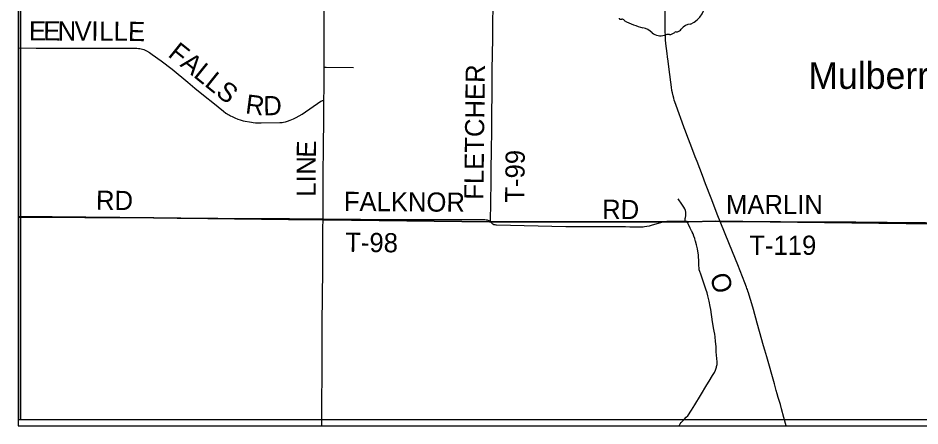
# Model space of a CAD drawing. Extents: x -87 to 2145, y -2128 to 440.
# Drawn here: x 90.3 to 160.9, y -655.3 to -623.4 of the extents above; entities that cross this region are included whole.
import ezdxf

# ---------------------------------------------------------------- set-up
doc = ezdxf.new("R2010")
doc.units = 0
for name, color, linetype in [('GM_X_Adjacent_County', 7, 'Continuous'), ('GM_X_County', 7, 'Continuous'), ('GM_X_County_Road', 7, 'Continuous'), ('GM_X_County_Road_Text', 7, 'Continuous'), ('GM_X_State_Route', 7, 'Continuous'), ('GM_X_State_Shield', 7, 'Continuous'), ('GM_X_Township', 7, 'Continuous'), ('GM_X_Township_Road', 7, 'Continuous'), ('GM_X_Township_Road_Text', 7, 'Continuous'), ('GM_X_Unincorporated_Text', 7, 'Continuous'), ('SH_Border', 7, 'Continuous')]:
    doc.layers.add(name, color=color, linetype=linetype)

msp = doc.modelspace()

# ---------------------------------------------------------------- linework, layer by layer
at = {"layer": 'GM_X_Adjacent_County'}
msp.add_lwpolyline([(90.326, -451.873), (90.326, -655.29), (342.126, -655.29), (342.126, -461.349)], dxfattribs=at)
at = {"layer": 'GM_X_County'}
msp.add_lwpolyline([(90.326, -451.873), (90.326, -655.29), (342.126, -655.29), (342.126, -461.349)], dxfattribs=at)
at = {"layer": 'GM_X_County_Road'}
for points in [[(114.272, -627.215), (114.275, -624.919), (114.275, -621.754), (114.268, -619.83), (114.274, -619.534), (114.268, -618.322), (114.279, -617.49), (114.285, -617.045), (114.308, -615.947), (114.321, -614.995), (114.331, -614.196)], [(114.251, -629.826), (114.273, -628.875), (114.272, -627.215)], [(114.19, -639.082), (114.21, -635.643), (114.219, -633.462), (114.246, -631.28), (114.251, -629.826)], [(90.326, -638.944), (93.354, -638.963), (95.552, -638.978), (97.127, -638.987), (100.932, -639.017), (102.768, -639.025), (104.163, -639.037), (105.032, -639.037), (105.967, -639.036), (107.672, -639.048), (108.197, -639.054), (109.508, -639.061), (111.559, -639.065), (114.19, -639.082)], [(114.094, -655.29), (114.093, -654.948), (114.103, -652.685), (114.111, -651.996), (114.125, -650.225), (114.127, -649.388), (114.13, -648.748), (114.131, -648.043), (114.132, -647.19), (114.148, -645.238), (114.162, -643.024), (114.169, -641.564), (114.184, -639.874), (114.19, -639.082)]]:
    msp.add_lwpolyline(points, dxfattribs=at)
at = {"layer": 'GM_X_State_Route'}
msp.add_lwpolyline([(150.437, -655.29), (150.255, -654.635), (150.066, -653.955), (149.977, -653.623), (149.811, -653.074), (149.723, -652.775), (149.649, -652.509), (149.508, -652.003), (148.908, -649.886), (148.758, -649.365), (148.662, -649.018), (148.347, -647.898), (148.16, -647.252), (147.862, -646.177), (147.66, -645.484), (147.638, -645.407), (147.608, -645.319), (147.466, -644.876), (147.423, -644.742), (147.387, -644.626), (147.354, -644.534), (147.318, -644.435), (147.193, -644.089), (146.639, -642.675), (145.999, -641.099), (145.269, -639.298), (145.073, -638.846), (144.558, -637.456), (144.118, -636.339), (143.875, -635.69), (143.46, -634.604), (143.312, -634.221), (142.961, -633.319), (142.737, -632.72), (142.547, -632.213), (142.449, -631.952), (142.295, -631.523), (141.938, -630.586), (141.781, -630.138), (141.673, -629.795), (141.626, -629.637), (141.577, -629.448), (141.526, -629.231), (141.492, -629.04), (141.446, -628.773), (141.392, -628.398), (141.239, -627.198), (141.182, -626.742), (141.139, -626.401), (141.107, -626.141), (141.019, -625.366), (140.997, -625.086), (140.986, -624.937), (140.979, -624.806), (140.97, -624.347), (140.948, -620.919)], dxfattribs=at)
at = {"layer": 'GM_X_State_Shield'}
for centre, radius, start, end in [((142.244, -622.14), 1.846, 292.30889, 8.98584), ((137.429, -623.384), 0.0814, 171.95839, 258.30661), ((137.442, -622.844), 0.621, 267.33899, 280.60386), ((137.569, -623.677), 0.224, 29.74838, 93.27175), ((140.395, -618.931), 5.331, 240.41292, 257.1985), ((138.806, -625.746), 1.668, 47.18416, 75.83597), ((140.61, -623.704), 1.058, 230.70037, 286.29184), ((141.299, -624.099), 0.564, 268.77702, 315.54927), ((141.809, -624.611), 0.159, 65.75173, 132.64842), ((141.741, -623.885), 0.597, 282.87319, 323.27711), ((143.022, -624.856), 1.011, 94.40312, 142.57675), ((141.221, -625.53), 0.87, 85.69512, 111.20995)]:
    msp.add_arc(centre, radius, start, end, dxfattribs=at)
at = {"layer": 'GM_X_Township'}
msp.add_lwpolyline([(90.326, -451.873), (90.326, -638.912), (100.953, -639.016), (111.479, -639.144), (114.255, -639.152), (127.218, -639.312), (140.406, -639.325), (142.807, -639.317), (144.927, -639.27), (178.921, -639.673), (180.382, -639.676), (193.831, -639.58), (193.148, -599.226), (193.87, -578.272), (194.163, -546.477), (194.423, -519.843), (194.535, -497.733), (194.66, -486.734), (194.487, -479.781), (194.661, -479.612), (194.97, -479.59), (195.138, -479.475), (195.194, -479.257), (195.32, -453.117)], dxfattribs=at)
msp.add_lwpolyline([(90.326, -638.912), (90.326, -655.29), (219.045, -655.29), (219.087, -639.346), (193.831, -639.58), (180.382, -639.676), (178.921, -639.673), (144.927, -639.27), (142.807, -639.317), (140.406, -639.325), (127.218, -639.312), (114.255, -639.152), (111.479, -639.144), (100.953, -639.016)], close=True, dxfattribs=at)
at = {"layer": 'GM_X_Township_Road'}
for points in [[(127.297, -639.306), (127.34, -636.19), (127.348, -635.386), (127.371, -633.583), (127.386, -632.321), (127.4, -631.436), (127.404, -630.911), (127.421, -629.238), (127.431, -627.434), (127.464, -624.974), (127.477, -623.941), (127.505, -622.301)], [(90.326, -625.716), (91.751, -625.72), (95.36, -625.726), (96.951, -625.728), (99.609, -625.742), (99.74, -625.746), (99.856, -625.756), (99.952, -625.77), (100.063, -625.799), (100.17, -625.84), (100.267, -625.885), (100.375, -625.943), (100.606, -626.08), (100.822, -626.216), (101.529, -626.726), (102.396, -627.385), (103.6, -628.399), (104.17, -628.868), (104.962, -629.506), (105.564, -629.988), (106.408, -630.666), (106.592, -630.803), (106.689, -630.869), (106.77, -630.921), (106.869, -630.979), (106.961, -631.029), (107.071, -631.087), (107.294, -631.19), (107.523, -631.282), (107.709, -631.346), (107.93, -631.408), (108.106, -631.447), (108.429, -631.506), (108.584, -631.531), (108.721, -631.549), (108.9, -631.565), (109.08, -631.573), (109.343, -631.573), (110.818, -631.552), (110.982, -631.543), (111.095, -631.527), (111.255, -631.49), (111.413, -631.444), (111.613, -631.371), (111.869, -631.261), (112.091, -631.156), (112.322, -631.03), (112.56, -630.884), (114.02, -629.887), (114.089, -629.849), (114.143, -629.832), (114.196, -629.826), (114.251, -629.826)], [(114.272, -627.215), (114.422, -627.215), (116.566, -627.252)], [(142.508, -639.274), (142.51, -639.191), (142.512, -639.128), (142.518, -639.067), (142.539, -638.971), (142.565, -638.842), (142.577, -638.745), (142.577, -638.68), (142.576, -638.63), (142.564, -638.532), (142.552, -638.472), (142.537, -638.42), (142.512, -638.36), (142.485, -638.299), (142.423, -638.183), (142.273, -637.947), (141.98, -637.53)], [(114.19, -639.082), (117.116, -639.103), (119.561, -639.125), (121.414, -639.139), (125.843, -639.134), (126.517, -639.134), (126.679, -639.136), (126.845, -639.143), (126.95, -639.152), (127.03, -639.168), (127.091, -639.185), (127.158, -639.215), (127.226, -639.257), (127.297, -639.306)], [(127.297, -639.306), (127.381, -639.408), (127.427, -639.452), (127.482, -639.488), (127.551, -639.519), (127.625, -639.54), (127.699, -639.547), (127.758, -639.549), (133.187, -639.677), (135.823, -639.688), (137.857, -639.696), (138.202, -639.699), (138.792, -639.709), (139.102, -639.706), (139.235, -639.7), (139.33, -639.692), (139.524, -639.667), (139.731, -639.624), (139.967, -639.561), (140.438, -639.419), (140.693, -639.352), (140.816, -639.322), (140.931, -639.299), (141.028, -639.284), (141.123, -639.277), (141.259, -639.271), (141.561, -639.266), (142.036, -639.27), (142.508, -639.274)], [(142.508, -639.274), (142.676, -639.275)], [(143.317, -640.769), (143.27, -640.616), (143.211, -640.44), (143.139, -640.255), (143.079, -640.118), (143.047, -640.054), (143.028, -640.015), (143, -639.965), (142.913, -639.815), (142.771, -639.536), (142.749, -639.488), (142.723, -639.431), (142.707, -639.396), (142.695, -639.365), (142.688, -639.34), (142.682, -639.308), (142.676, -639.275)], [(142.676, -639.275), (145.269, -639.298)], [(145.269, -639.298), (146.871, -639.296), (149.97, -639.303), (151.66, -639.306), (152.71, -639.314), (154.317, -639.326), (155.875, -639.328), (158.319, -639.336), (161.338, -639.36), (163.531, -639.388)], [(142.046, -655.29), (142.052, -655.277), (142.137, -655.132), (142.22, -655.027), (142.313, -654.925), (142.439, -654.79), (142.609, -654.612), (142.721, -654.485), (142.826, -654.338), (142.912, -654.219), (143.019, -654.047), (143.288, -653.626), (143.714, -652.906), (144.219, -652.064), (144.398, -651.775), (144.662, -651.35), (144.806, -651.098), (144.895, -650.924), (144.931, -650.84), (144.954, -650.769), (144.972, -650.692), (144.987, -650.632), (145.003, -650.553), (145.016, -650.473), (145.023, -650.414), (145.029, -650.343), (145.031, -650.263), (145.01, -650.019), (144.961, -649.503), (144.94, -649.082), (144.896, -648.675), (144.858, -648.307), (144.836, -648.12), (144.789, -647.878), (144.742, -647.625), (144.71, -647.44), (144.67, -647.149), (144.534, -646.177), (144.483, -645.932), (144.402, -645.514), (144.306, -645.113), (144.241, -644.877), (144.144, -644.581), (143.848, -643.724), (143.738, -643.402), (143.67, -643.213), (143.631, -643.076), (143.609, -642.917), (143.598, -642.751), (143.594, -642.54), (143.589, -642.318), (143.568, -642.089), (143.556, -641.916), (143.483, -641.428), (143.417, -641.11), (143.335, -640.828), (143.317, -640.769)]]:
    msp.add_lwpolyline(points, dxfattribs=at)
at = {"layer": 'SH_Border'}
for points in [[(90.326, -234.78), (90.326, -654.78), (90.514, -654.78), (90.514, -234.78)], [(342.126, -654.78), (342.126, -234.78), (90.514, -234.78), (90.514, -654.78)]]:
    msp.add_lwpolyline(points, close=True, dxfattribs=at)

# ---------------------------------------------------------------- texts
at = {"layer": 'GM_X_County_Road_Text'}
for s, rotation, p in [('E', 89.03351, (113.624, -634.31)), ('N', 89.97631, (113.624, -635.624)), ('I', 90, (113.624, -636.239)), ('L', 90, (113.624, -637.361)), ('RD', 359.50635, (96.421, -638.377))]:
    msp.add_text(s, height=1.5, rotation=rotation, dxfattribs=at).set_placement(p)
at = {"layer": 'GM_X_Township_Road_Text'}
for s, rotation, p in [('E', 359.77874, (91.181, -625.121)), ('E', 359.77286, (92.303, -625.126)), ('N', 359.77656, (93.425, -625.13)), ('V', 359.77848, (94.745, -625.135)), ('I', 359.77363, (96.065, -625.14)), ('L', 359.77287, (96.681, -625.143)), ('L', 359.73857, (97.803, -625.147)), ('E', 358.35841, (98.915, -625.152)), ('FALLS', 321.13974, (101.981, -626.322)), ('FLETCHER', 89.3228, (126.735, -637.595)), ('R', 352.58719, (108.064, -630.819)), ('D', 1.24712, (109.529, -630.991)), ('T-99', 89.29404, (129.929, -637.826)), ('FALKNOR', 359.56643, (115.812, -638.465)), ('MARLIN', 0.00001, (145.717, -638.713)), ('RD', 359.50443, (136.022, -639.082)), ('T-98', 359.29306, (115.919, -641.659)), ('T-119', 0.00001, (147.543, -641.901)), ('O', 286.96896, (144.426, -643.567))]:
    msp.add_text(s, height=1.5, rotation=rotation, dxfattribs=at).set_placement(p)
at = {"layer": 'GM_X_Unincorporated_Text'}
msp.add_text('Mulberry Grove', height=2.085, rotation=0.00001, dxfattribs=at).set_placement((152.16, -628.914))

doc.saveas('drawing.dxf')
